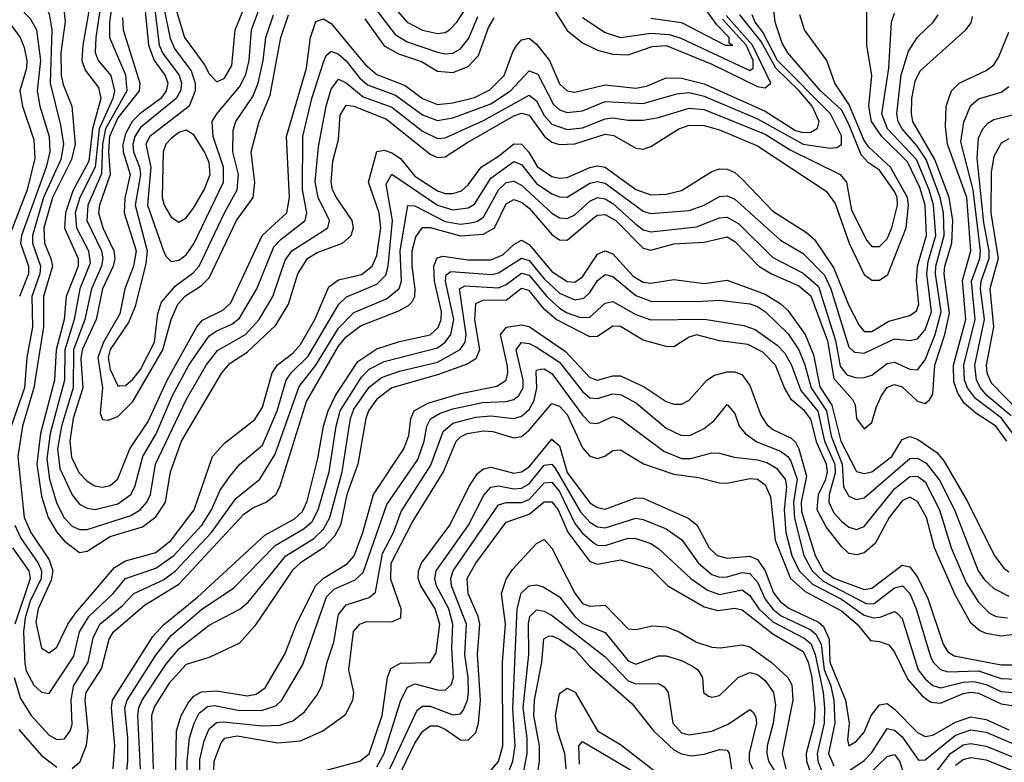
# Model space of a CAD drawing. Header units: inches. Extents: x 501365 to 657855, y 482276 to 547543.
# Tile 597 of 656: x 607173 to 609758, y 504167 to 506117. Entities that reach past the tile are written whole.
import ezdxf

# ---------------------------------------------------------------- set-up
doc = ezdxf.new("R2010")
doc.units = ezdxf.units.IN
doc.header["$MEASUREMENT"] = 0
doc.layers.add('A6500', color=7, linetype='Continuous')

msp = doc.modelspace()

# ---------------------------------------------------------------- linework, layer by layer
at = {"layer": 'A6500', "color": 5}
for points, elevation in [([(607170, 506237.7), (607231.3, 506171.3), (607250, 506131.7), (607256.7, 506090), (607252.8, 505950), (607280.1, 505840.1), (607287.8, 505790), (607280.2, 505750), (607235.1, 505650), (607206.1, 505550), (607205.9, 505530), (607227.1, 505470), (607225.7, 505450), (607204.2, 505390), (607206.2, 505310), (607191.7, 505230), (607185.1, 505150), (607150.3, 505050)], 3260), ([(607493.7, 506230), (607511.2, 506050), (607525.8, 506010), (607554.7, 505970), (607561.3, 505950), (607557.3, 505930), (607543, 505910), (607487.6, 505870), (607467.5, 505850), (607450, 505817.2), (607443.7, 505790), (607444.6, 505770), (607462.7, 505710), (607448.3, 505648.3), (607447, 505610), (607478.8, 505510), (607471.8, 505470), (607448.2, 505410), (607435.5, 505344.5), (607392.2, 505270), (607378.1, 505230), (607389.9, 505150.1), (607383.7, 505083.7), (607390, 505067), (607405, 505065), (607430, 505075.3), (607470, 505114.1), (607548.4, 505250), (607570.1, 505330), (607587.9, 505370), (607608, 505392), (607650, 505418.7), (607670, 505439.2), (607741.7, 505590), (607785.3, 505650), (607790.2, 505689.8), (607780.4, 505770), (607801.3, 505850), (607830, 505918.4), (607858.2, 506070), (607878.5, 506130)], 3420), ([(607516.8, 506230), (607539.2, 506050), (607548.4, 506028.4), (607591.4, 505971.4), (607597.3, 505950), (607594.9, 505930), (607583.8, 505910), (607490, 505834), (607475, 505810), (607469.3, 505790), (607471.2, 505770), (607487.5, 505730), (607489.5, 505710), (607475.6, 505630), (607507.6, 505510), (607503.6, 505476.4), (607476.1, 505363.9), (607458.3, 505321.7), (607410, 505251.1), (607405.2, 505230), (607410, 505198.2), (607430, 505155.6), (607435.2, 505155.2), (607450, 505156.1), (607470, 505172.6), (607490, 505198), (607526.3, 505270), (607534.9, 505345.1), (607545.1, 505374.9), (607581.5, 505418.5), (607627.8, 505452.2), (607643.7, 505470), (607710.4, 505610), (607743.8, 505670), (607747, 505710), (607732.6, 505770), (607733.1, 505826.9), (607740.4, 505850), (607785, 505915), (607798.9, 505950), (607812.2, 506010), (607819.1, 506070), (607839, 506130)], 3440), ([(608097.1, 506217.1), (608189.7, 506110), (608230, 506089.1), (608270, 506081), (608290, 506083.4), (608301.2, 506090), (608320.4, 506110), (608363.2, 506176.8)], 3460), ([(607389.9, 506189.9), (607372.1, 506070), (607370.9, 506030.9), (607378.7, 506010), (607411.7, 505970), (607421.8, 505930), (607417.5, 505910), (607381.3, 505830), (607370.6, 505729.4), (607330.3, 505650), (607318.5, 505610), (607322, 505570), (607353.5, 505510), (607357.5, 505477.5), (607330.8, 505410), (607315.6, 505330), (607291.2, 505250), (607290, 505170), (607252.2, 505030), (607243.6, 504963.6), (607250.4, 504910.4), (607268.9, 504848.9), (607288.5, 504810), (607310, 504787.4), (607330, 504778.6), (607350, 504778.3), (607464.8, 504815.2), (607488.9, 504830), (607506.1, 504850), (607515.8, 504870), (607529.1, 504950), (607610, 505118.5), (607662.2, 505210), (607691.6, 505248.4), (607765.2, 505290), (607801.6, 505330), (607837.5, 505390), (607870, 505485.9), (607886.7, 505510), (607981.3, 505570), (607986.1, 505590), (607956.2, 505650), (607948.8, 505691.2), (607956.9, 505783.1), (607977.7, 505890), (607990, 505934.4), (608010, 505960.7), (608030, 505951.3), (608074.2, 505914.2), (608150, 505887.3), (608230, 505824.6), (608270, 505805.1), (608290, 505806.7), (608390, 505852.4), (608510, 505918.6), (608530, 505903.8), (608550, 505865), (608570, 505843), (608610, 505828.2), (608650, 505833.2), (608710, 505856.8), (608730, 505859.1), (608770, 505852.9), (608810, 505853.2), (608850, 505860.5), (608930, 505885), (608970, 505881.2), (609130, 505816), (609195.5, 505775.5), (609326.9, 505710), (609343.6, 505690), (609357, 505617), (609397.1, 505537.1), (609410, 505521.3), (609430, 505521.7), (609450, 505541.7), (609463, 505570), (609477.2, 505630), (609476.7, 505650), (609470, 505666.1), (609430, 505722.1), (609401.3, 505741.2), (609382, 505762), (609350, 505842.7), (609330, 505880.5), (609275.7, 505930), (609189.6, 506030), (609174.9, 506054.9), (609156.4, 506110), (609151.7, 506150)], 3340), ([(607419.7, 506190), (607408, 506110), (607408.6, 506070), (607450, 505972.2), (607453.9, 505930), (607397.7, 505830), (607389.6, 505790), (607387.5, 505712.5), (607351.1, 505630), (607348.9, 505590), (607387.1, 505510), (607390.8, 505490), (607387.5, 505470), (607361.1, 505410), (607343.6, 505330), (607313.9, 505250), (607312.6, 505150), (607282.3, 505050), (607272, 504990), (607278.4, 504938.4), (607310, 504869.6), (607330, 504845.1), (607350, 504833.9), (607370.7, 504830.6), (607430, 504845.3), (607464, 504870), (607474.7, 504890), (607495.7, 504970), (607530.5, 505029.5), (607574.2, 505130), (607616.9, 505210), (607670, 505286.4), (607690, 505300), (607730, 505317.1), (607750, 505333.1), (607795.1, 505410), (607839.9, 505520.2), (607859, 505541), (607921.9, 505590), (607926.7, 505610), (607915.1, 505670), (607915.6, 505810), (607939.8, 505910), (607970, 506005.4), (607977.4, 506022.6), (607990, 506034.3), (608010, 506026.2), (608030, 506008.7), (608064.4, 505964.4), (608086.2, 505946.2), (608159, 505919), (608230, 505866.9), (608270, 505852.2), (608310, 505858.8), (608410, 505896.2), (608461.1, 505930), (608510, 505982.5), (608533.5, 505973.5), (608574.1, 505894.1), (608590, 505879.8), (608610, 505872.8), (608650, 505877.2), (608710, 505902.5), (608810, 505896.9), (608898.1, 505921.9), (608930, 505925.4), (608970, 505916.1), (609110, 505856.8), (609230, 505789.9), (609300.6, 505779.4), (609318.4, 505781.6), (609330.7, 505789.4), (609330, 505811.6), (609301.9, 505870), (609162, 506010), (609124.1, 506084.1), (609104.1, 506110), (609095.7, 506130)], 3360), ([(607285.6, 506170), (607292.2, 506112.2), (607280.8, 506030), (607281.9, 505970), (607286.7, 505946.7), (607309.4, 505890), (607318.4, 505790), (607308.9, 505750), (607258.3, 505650), (607235.6, 505570), (607237.3, 505530), (607254.7, 505490), (607258.5, 505470), (607235.2, 505390), (607234.8, 505310), (607209.7, 505150), (607179.5, 505050), (607167.8, 504970), (607184.1, 504810), (607201.9, 504770), (607250, 504699), (607259.6, 504670), (607255.1, 504644.9), (607220.7, 504570), (607215.2, 504535.2), (607230, 504466.8), (607250, 504454.2), (607270, 504469), (607299, 504530), (607320.3, 504559.7), (607421.9, 504678.1), (607450, 504695.6), (607530, 504717.5), (607570.2, 504750), (607630.8, 504830), (607678.5, 504970), (607710, 505005), (607790, 505066.7), (607810, 505099.1), (607835.6, 505190), (607849.5, 505210.5), (607890, 505241.4), (607910, 505264.2), (607947.4, 505330), (607984.2, 505415.7), (608010, 505433.7), (608070, 505448.2), (608098, 505470), (608110, 505497.6), (608121, 505570), (608116.5, 505610), (608088.3, 505690), (608110, 505770.6), (608130, 505773.9), (608150, 505767.4), (608172.1, 505752.1), (608210, 505706.2), (608270, 505667.3), (608290, 505660.9), (608310, 505660.2), (608332.3, 505667.7), (608350, 505683.5), (608384.3, 505730), (608430, 505758.5), (608470, 505790.7), (608490.1, 505790.1), (608509.4, 505769.4), (608531.5, 505731.5), (608570, 505705.4), (608590, 505701), (608610, 505702.9), (608670, 505728.6), (608690, 505732.9), (608710, 505730), (608790, 505670.9), (608830, 505656.7), (608870, 505659), (608910, 505668.2), (608990, 505718.7), (609010, 505725.3), (609030, 505724.3), (609050, 505715.3), (609070, 505697.9), (609150, 505613.8), (609238.3, 505558.3), (609259.8, 505539.8), (609310, 505464.5), (609350, 505366.1), (609375.8, 505315.8), (609390, 505298.6), (609410, 505298.2), (609454.9, 505325.1), (609510, 505340.6), (609527.7, 505352.3), (609533.1, 505370), (609527.1, 505430), (609529.7, 505470), (609553.7, 505550), (609550.1, 505629.9), (609535.9, 505675.9), (609504.1, 505744.1), (609436, 505810), (609409, 505850), (609402.6, 505890), (609410.4, 505970.4), (609397.2, 506050), (609396.9, 506163.1)], 3280), ([(607359, 506170), (607338.6, 506050), (607336.1, 506010), (607344.3, 505984.3), (607379.3, 505939.3), (607385.5, 505910), (607364.1, 505830), (607354.4, 505745.6), (607312.2, 505667.8), (607292.8, 505610), (607289.9, 505569.9), (607326.1, 505490), (607325.9, 505470), (607294.2, 505390), (607289.1, 505330), (607268.6, 505250), (607263.9, 505170), (607227.3, 505030), (607217.4, 504950), (607230, 504865.5), (607247.6, 504810), (607270, 504771.5), (607290, 504748), (607330, 504717.6), (607350, 504721.8), (607410, 504759.5), (607495, 504785), (607530, 504811.7), (607555, 504850), (607568.8, 504930), (607597.4, 505010), (607703.5, 505190), (607724.9, 505215.1), (607770, 505244.2), (607844.8, 505315.2), (607878.5, 505370), (607902.6, 505450), (607928.4, 505490), (607954, 505506), (608020.2, 505530), (608042.9, 505550), (608049.1, 505570), (608045.4, 505590), (608004.2, 505650), (607993.8, 505670), (607990.2, 505690), (607994.7, 505745.3), (608010, 505802), (608014.1, 505865.9), (608030, 505892.3), (608050, 505890), (608135.6, 505855.6), (608250, 505763.8), (608270, 505755.1), (608290, 505756.5), (608346.4, 505793.6), (608470, 505864.5), (608490, 505871.9), (608510, 505866.2), (608550.3, 505810.3), (608570, 505795.6), (608590, 505788.9), (608630, 505791.1), (608710, 505816), (608732.7, 505812.7), (608790, 505779.7), (608810, 505777.2), (608830, 505784), (608903.6, 505830), (608930, 505839.7), (608970, 505838.7), (609010, 505827.9), (609110, 505785.6), (609290, 505666.8), (609314.2, 505634.1), (609350.2, 505530.2), (609390, 505447.7), (609410, 505433.3), (609430, 505433), (609452, 505448), (609500.4, 505570), (609506.6, 505630), (609503.3, 505650), (609459.3, 505730), (609402.6, 505782.6), (609390, 505799.7), (609350, 505894.9), (609313.2, 505950), (609291.8, 506010), (609232.9, 506090), (609221.3, 506130)], 3320), ([(607547, 506170), (607567.3, 506067.3), (607579.8, 506039.8), (607622.8, 505982.8), (607633.3, 505950), (607633.3, 505930), (607617.4, 505890), (607514.4, 505810), (607504, 505790), (607516.9, 505730), (607508.2, 505630), (607550, 505510.2), (607556.1, 505496.1), (607570, 505482.2), (607590, 505485.5), (607610, 505499.7), (607630, 505528.3), (607707.8, 505690), (607707.9, 505730), (607681, 505810), (607677.9, 505850), (607689.9, 505870), (607750, 505940.8), (607766.6, 505973.4), (607774.7, 506010), (607781.1, 506090), (607803.3, 506150)], 3460), ([(607575.4, 506170), (607605, 506070), (607658.1, 505998.1), (607670, 505974.8), (607690, 505954), (607710, 505963.6), (607730, 505996.9), (607738.6, 506090), (607770.5, 506170)], 3480), ([(608830, 506120.6), (608910, 506109.6), (609024.7, 506050), (609045.1, 506050), (609035.1, 506055.1), (609035.6, 506070), (609003.3, 506103.3), (608945.2, 506185.2)], 3460), ([(607170, 506151), (607199.9, 506119.9), (607216.5, 506090), (607226.8, 506010), (607218.3, 505930), (607225.7, 505890), (607250.2, 505810), (607251.3, 505770), (607241.9, 505730), (607177, 505550), (607174.8, 505530), (607196.1, 505470), (607195.9, 505450), (607171.8, 505390)], 3240), ([(608097.5, 506157.5), (608158.4, 506078.4), (608190, 506058.8), (608270, 506031.3), (608290, 506026.9), (608310, 506029), (608330, 506040.4), (608351.7, 506068.3), (608375.1, 506124.9)], 3440), ([(608571.1, 506151), (608610, 506088.4), (608650, 506056.4), (608690, 506036.5), (608730, 506026), (608770, 506025), (608833.1, 506046.9), (608870, 506049.2), (608990, 506000.4), (609110, 505941.6), (609130, 505938.4), (609144.9, 505950), (609097, 506050), (609027.8, 506127.8)], 3420), ([(607157.7, 504390), (607174.5, 504334.5), (607202.8, 504290), (607250, 504238), (607270, 504226.7), (607290, 504228.7), (607305.2, 504250), (607310, 504266), (607308, 504330), (607313.5, 504366.5), (607352.6, 504430), (607365.8, 504494.2), (607382.9, 504530), (607441.9, 504578.1), (607472.5, 504610), (607550, 504646.3), (607582.1, 504670), (607676.4, 504770), (607739.9, 504860.1), (607803.1, 504910), (607843.8, 504976.2), (607906.5, 505153.5), (607950, 505210.1), (608010, 505306.8), (608050, 505348.1), (608135.8, 505384.2), (608168.8, 505411.2), (608174.9, 505430), (608171.8, 505510), (608191.4, 505628.6), (608210, 505628.5), (608290, 505587.3), (608330, 505580.2), (608356.9, 505583.1), (608372.8, 505587.2), (608390, 505598.6), (608430.1, 505669.9), (608450, 505689.5), (608470, 505692.9), (608490, 505682.3), (608570, 505608.6), (608590, 505596.2), (608610, 505595.3), (608630, 505604.4), (608670, 505640.2), (608690, 505650), (608710, 505646.5), (608730, 505634.7), (608790, 505580.2), (608810, 505565.5), (608830, 505560.2), (608950, 505572.7), (609010, 505596.2), (609030, 505598.7), (609060.7, 505580.7), (609150, 505492.2), (609230, 505451.2), (609270, 505416.7), (609314.7, 505274.7), (609327.2, 505207.2), (609344.4, 505184.4), (609370, 505176.6), (609390, 505177.3), (609410, 505183.5), (609450, 505214.1), (609470, 505217.4), (609510, 505199.3), (609530, 505197.5), (609550, 505224), (609576.6, 505290), (609591.8, 505350), (609577.3, 505450), (609577.9, 505470), (609600.1, 505550), (609598.2, 505610), (609589.4, 505650), (609552.4, 505750), (609530, 505784.3), (609489.6, 505830), (609479.1, 505850), (609475.5, 505870), (609487.5, 505972.5), (609506, 506034), (609530, 506070.8), (609571.1, 506110), (609584.3, 506130)], 3240), ([(607160, 504790), (607175.3, 504755.3), (607221, 504690), (607229.6, 504670), (607228.9, 504650), (607200.5, 504590), (607186.6, 504546.6), (607182.6, 504510), (607186, 504426), (607190, 504406.9), (607210, 504369.2), (607230, 504351.1), (607250, 504347.5), (607314.5, 504445.5), (607329.4, 504510), (607353.7, 504550), (607418.2, 504610), (607450.6, 504649.4), (607530, 504676.4), (607577.7, 504710), (607650.6, 504790), (607675.9, 504830), (607698.7, 504881.3), (607723.3, 504916.7), (607750.8, 504950), (607810, 504999.5), (607848.9, 505090), (607872.2, 505170), (607885.8, 505190), (607930, 505233.4), (608010.4, 505369.6), (608031, 505389), (608110, 505422.1), (608134.3, 505445.7), (608140.4, 505470), (608151.3, 505590), (608134.9, 505685.1), (608150, 505711), (608270, 505629.5), (608310, 505617.6), (608350, 505622.5), (608367.1, 505632.9), (608410, 505700.7), (608470, 505744.6), (608490, 505736.8), (608530, 505686.9), (608570, 505659.9), (608590, 505651.9), (608610, 505651.2), (608670, 505687.8), (608690, 505692.4), (608710, 505688), (608810, 505614.2), (608830, 505608.3), (608930, 505616.1), (608969.9, 505630), (609010, 505652.4), (609030, 505654.4), (609050, 505645.3), (609170, 505538.4), (609230, 505502.6), (609285.7, 505445.7), (609302.6, 505410), (609350, 505256.6), (609364.3, 505244.3), (609390, 505241.7), (609470, 505278.8), (609510, 505274.8), (609530, 505279.1), (609550, 505302.2), (609566.6, 505350), (609554.2, 505450), (609557.9, 505482.1), (609577.9, 505550), (609572.1, 505630), (609560.4, 505670), (609527.1, 505750), (609450.9, 505830), (609436.2, 505870), (609454.3, 505990), (609461.4, 506110), (609470, 506134.2)], 3260), ([(607442.3, 506122.3), (607444.4, 506090), (607488.3, 505950), (607485.9, 505930), (607430, 505859.5), (607408, 505810), (607405.5, 505770), (607410.5, 505710), (607382.4, 505630), (607379.8, 505610), (607390.7, 505570), (607419.6, 505510), (607422.2, 505490), (607418.1, 505470), (607390.4, 505410), (607373.3, 505330), (607336.6, 505250), (607333.2, 505226.8), (607338.3, 505150), (607313.3, 505070), (607304.3, 505010), (607308.2, 504968.2), (607327.9, 504927.9), (607350, 504904.9), (607370, 504892.9), (607390, 504889.1), (607410, 504894.2), (607430, 504911.3), (607462, 504990), (607510, 505061.9), (607559.4, 505170), (607637.8, 505310), (607652.5, 505327.5), (607706.2, 505353.8), (607726.9, 505373.1), (607809.5, 505550), (607874.4, 505610), (607880.8, 505650), (607873.4, 505810), (607926, 505990), (607936.4, 506070), (607950, 506112.3), (607970, 506119.1), (607990, 506107), (608079.6, 505999.6), (608110, 505973.2), (608184.5, 505944.5), (608230, 505909.6), (608270, 505894.3), (608310, 505898.7), (608367, 505913), (608407.4, 505932.6), (608445.1, 505970), (608467.7, 506032.3), (608478.3, 506050), (608490, 506063.7), (608510, 506068), (608530, 506052.5), (608563.3, 506010), (608590, 505948.7), (608610, 505929.7), (608630, 505926.8), (608710, 505946.1), (608790, 505936.8), (608818, 505942), (608870, 505963.9), (608910, 505963.5), (608970, 505948.3), (609130, 505876.5), (609210, 505826), (609230, 505820.5), (609250, 505821.3), (609267.7, 505832.3), (609271.7, 505850), (609253.3, 505890), (609219.5, 505930), (609158.2, 505990), (609119.4, 506059.4), (609063.7, 506130)], 3380), ([(607310, 504150.5), (607331.3, 504168.7), (607348, 504212), (607352.3, 504250), (607344.5, 504330), (607347.2, 504350), (607387.6, 504412.4), (607407.3, 504490), (607418.6, 504510), (607500.4, 504579.6), (607590, 504634.3), (607761.3, 504818.7), (607785, 504835), (607819.7, 504850), (607845.3, 504870), (607855.6, 504890), (607925.8, 505114.2), (608010, 505260.1), (608030, 505284.6), (608067.3, 505312.7), (608167.9, 505352.1), (608193.9, 505366.1), (608203.5, 505376.5), (608209.8, 505390.2), (608210.8, 505409.2), (608203, 505470), (608202.9, 505510), (608213, 505547), (608230, 505571.4), (608250, 505571.2), (608330, 505549.6), (608390, 505554.1), (608418.9, 505570), (608450, 505633.2), (608470, 505644.4), (608490, 505637.5), (608510, 505622.1), (608570, 505552.8), (608590, 505539), (608610, 505538.2), (608681.7, 505598.3), (608690, 505603.8), (608710, 505605.4), (608737.8, 505590), (608810, 505517.1), (608830, 505512), (608890, 505528), (608970, 505532.8), (609030, 505547.1), (609050, 505534.4), (609113.2, 505470), (609146.9, 505450), (609218.2, 505418.2), (609250, 505391.4), (609293.7, 505273.7), (609310, 505175.1), (609359.6, 505119.6), (609366, 505106), (609370, 505069.3), (609390, 505042.2), (609410, 505059.3), (609421.1, 505098.9), (609435.7, 505130), (609450, 505151), (609463.1, 505156.9), (609470, 505159.4), (609490, 505152.8), (609530, 505115.4), (609550, 505109.4), (609561.5, 505118.5), (609570, 505134), (609575.5, 505210), (609601.5, 505290), (609613.6, 505346.4), (609599.9, 505450), (609601.6, 505470), (609620.3, 505530), (609622.4, 505590), (609613.1, 505650), (609575.5, 505750), (609518, 505850), (609514.1, 505870), (609515.3, 505910), (609524.2, 505955.7), (609537.4, 505982.6), (609657.2, 506090), (609671.1, 506108.9), (609674.6, 506125.5)], 3220), ([(608079, 506119), (608130, 506048.6), (608166.9, 506026.9), (608227.3, 506007.3), (608270, 505982), (608310, 505978.3), (608350, 505993.8), (608377, 506023), (608403.7, 506096.3), (608418.5, 506121.5)], 3420), ([(608650, 506122.9), (608710, 506083.2), (608750.3, 506070.3), (608830, 506081.4), (608878.3, 506078.3), (608908.4, 506068.4), (609090, 505983.9), (609098.9, 505990), (609098.8, 506010), (609079.9, 506050), (609018, 506118)], 3440), ([(607150, 506102.1), (607173.4, 506070), (607184.1, 506044.1), (607191.2, 506010), (607190.2, 505990), (607173.2, 505930), (607180.2, 505890), (607210, 505801.3), (607212.1, 505752.1), (607191.8, 505670), (607146.2, 505550)], 3220), ([(609764.2, 505010), (609735.8, 505050), (609683.3, 505083.3), (609652.7, 505110), (609635.9, 505135.9), (609625.6, 505165.6), (609624.9, 505210), (609656.8, 505330), (609648.1, 505431.9), (609670.4, 505510), (609659.1, 505650), (609608.4, 505790), (609603.3, 505836.7), (609605.6, 505890), (609618.9, 505930), (609639.1, 505950), (609710, 505983.3), (609730, 505998.3), (609742.4, 506017.6), (609770, 506084.2)], 3180), ([(609780.5, 505030), (609750.5, 505070.5), (609681.9, 505121.9), (609661.4, 505150), (609653.5, 505170), (609651.8, 505210), (609681.2, 505330), (609672.2, 505430), (609693.8, 505490), (609695.4, 505510), (609676.2, 505670), (609643.7, 505796.3), (609651.7, 505848.2), (609668.9, 505891.1), (609690.5, 505909.5), (609750, 505926.4), (609770, 505941.9)], 3160), ([(609776.3, 505076.3), (609712.4, 505130), (609695.7, 505150), (609685.2, 505170), (609680.2, 505210), (609705.8, 505330), (609695.2, 505410), (609697.3, 505430), (609718.3, 505490), (609718.4, 505510), (609703.8, 505583.8), (609686.8, 505753.2), (609690, 505805.8), (609701.3, 505830), (609714.5, 505845.5), (609730, 505854.6), (609790, 505870.1)], 3140), ([(609770, 505804.3), (609750, 505793), (609730, 505757.8), (609723.8, 505716.2), (609722.1, 505610), (609742.2, 505490), (609719.7, 505410), (609729.6, 505310.4), (609710.1, 505210), (609712.2, 505190), (609723.7, 505163.7), (609795.2, 505090)], 3120), ([(607418.1, 504150), (607422.8, 504210), (607413.7, 504310), (607416.4, 504330), (607522.3, 504497.7), (607550, 504528.3), (607639.2, 504600.8), (607816.3, 504763.7), (607893.9, 504806.1), (607914.9, 504825.1), (607927.1, 504852.9), (607955, 504965), (607970.3, 505050), (607982.8, 505090), (608001.8, 505130), (608060.6, 505219.4), (608110, 505252.7), (608170, 505271.7), (608250, 505289.4), (608271.4, 505308.6), (608279.4, 505330), (608280.4, 505350), (608261.6, 505430), (608259.9, 505470), (608268.8, 505491.2), (608284, 505496), (608350, 505486.4), (608410, 505486.7), (608440.9, 505499.1), (608470, 505526.8), (608490, 505538), (608510, 505526.7), (608570, 505455.6), (608610, 505429.4), (608630, 505428.1), (608650, 505441.3), (608690, 505500.9), (608710, 505509.8), (608730, 505502.4), (608783.8, 505443.8), (608810, 505427.9), (608830, 505424.7), (608890, 505434.9), (608970, 505423.8), (609030, 505433.3), (609130, 505396.5), (609171.9, 505370), (609190, 505352.4), (609235.1, 505290), (609256.5, 505236.5), (609273.3, 505153.3), (609305, 505105), (609329.1, 505010), (609370, 504930.4), (609390, 504925.4), (609410, 504929.8), (609462.4, 504970), (609490, 505014.3), (609510, 505022.4), (609530, 505015.1), (609580.7, 504980.7), (609599, 504959), (609662.1, 504850), (609731, 504711), (609756.8, 504676.9), (609770, 504667.3)], 3180), ([(607451.9, 504128.1), (607456.3, 504170), (607456.3, 504230), (607448.4, 504310), (607455, 504330), (607530, 504447.9), (607570, 504500.3), (607650, 504567.9), (607734.6, 504625.4), (607843.4, 504736.6), (607919.4, 504780.6), (607940.4, 504799.6), (607956.5, 504830), (607985, 504930), (608003.6, 505050), (608014.2, 505090), (608070, 505178.6), (608090, 505199), (608130, 505219.6), (608270, 505255.3), (608290.1, 505269.9), (608304.9, 505290), (608312.1, 505330), (608290.6, 505430), (608292.8, 505447.2), (608304.7, 505455.3), (608411.9, 505448.1), (608430, 505452.1), (608490, 505490.7), (608510, 505484.5), (608550, 505436.4), (608590, 505398.4), (608630, 505380.9), (608654.2, 505385.8), (608670, 505400.8), (608690, 505432.1), (608710, 505447.5), (608730, 505442.9), (608790, 505392.3), (608830, 505378.1), (608950, 505376.6), (609010, 505380.7), (609090, 505370.7), (609110, 505363.7), (609131, 505350), (609190, 505292), (609218.6, 505250), (609233.6, 505213.6), (609250.9, 505150), (609290.7, 505090), (609303, 505023), (609331.8, 504950), (609335.5, 504890), (609350, 504865.9), (609370, 504857.4), (609390, 504861.5), (609510, 504964.4), (609530, 504966), (609552.7, 504952.7), (609587.5, 504907.5), (609627.1, 504830), (609689.6, 504670), (609706.1, 504646.1), (609730, 504623.7), (609770, 504603.6)], 3160), ([(607490, 504150), (607482.9, 504290), (607485.1, 504310), (607494.1, 504330), (607556.2, 504423.8), (607590, 504465), (607670, 504527.3), (607751, 504569), (607772.1, 504587.9), (607871, 504709), (607945.1, 504754.9), (607970, 504779.2), (607986.9, 504810), (608019.4, 504930), (608040.9, 505070), (608050, 505093.9), (608090, 505151.6), (608122.7, 505177.3), (608170, 505194.2), (608270, 505218), (608329.3, 505250.7), (608342.1, 505270), (608345.1, 505290), (608327.8, 505410), (608341.6, 505418.4), (608430, 505412.7), (608450, 505421.5), (608490, 505451.6), (608510, 505445.9), (608556.3, 505390), (608590, 505359.8), (608610, 505347.5), (608644.9, 505335.1), (608670, 505335.8), (608710, 505372.2), (608730, 505377.1), (608790, 505342.6), (608830, 505328.5), (608970.3, 505330.3), (609073.8, 505313.8), (609103.7, 505303.7), (609161.9, 505261.9), (609181.6, 505241.6), (609199.3, 505210), (609223.5, 505143.5), (609268.6, 505088.6), (609286, 505010), (609312.5, 504950), (609313.7, 504926.3), (609298, 504870), (609297.2, 504850), (609310, 504821.7), (609330, 504800.2), (609350, 504784.8), (609370, 504778), (609390, 504786.4), (609470, 504884.8), (609510, 504917.4), (609530, 504918.4), (609550, 504903), (609588.1, 504830), (609618.4, 504730), (609658.2, 504638.2), (609690, 504587.2), (609718.6, 504558.6), (609736.5, 504550), (609766.1, 504546.1)], 3140), ([(609810, 504505.9), (609750, 504498.4), (609710, 504504.8), (609692.8, 504512.8), (609670, 504532), (609630, 504604.8), (609574.9, 504730), (609553.5, 504810), (609530, 504852.2), (609510, 504862.8), (609490, 504853.4), (609456, 504810), (609418.6, 504741.4), (609390, 504717), (609370, 504712.1), (609350, 504715.4), (609330, 504733.2), (609290, 504785.6), (609266.9, 504830), (609269.9, 504870), (609288.9, 504910), (609293.5, 504930), (609290.8, 504950), (609265.8, 505005.8), (609250, 505068.4), (609232.9, 505090), (609198.8, 505118.8), (609181.1, 505150), (609157.2, 505210), (609123.8, 505243.8), (609084.1, 505264.1), (609010, 505274.1), (608950, 505289), (608930, 505283.6), (608890, 505258.3), (608870, 505258.8), (608810, 505275.8), (608750, 505311.6), (608730, 505312.2), (608690, 505285.1), (608670, 505284.3), (608581.1, 505330), (608550, 505357), (608510, 505405.6), (608490, 505410.7), (608450, 505379.8), (608390, 505380.8), (608369, 505371), (608366.9, 505330), (608380.1, 505250), (608370, 505226.7), (608347.2, 505212.8), (608270, 505184.3), (608150.1, 505149.9), (608110, 505120.7), (608088.8, 505090), (608081.1, 505070), (608060, 504950), (608031.8, 504870), (608015.3, 504790), (607999.1, 504760.9), (607970, 504730.5), (607910, 504690.8), (607888.9, 504671.1), (607790, 504525.3), (607750, 504479.9), (607670, 504441.9), (607610, 504423.7), (607565.2, 504374.8), (607526.4, 504313.6), (607518.4, 504290), (607523.3, 504150)], 3120), ([(607581.9, 504110), (607583.9, 504250), (607596.9, 504290), (607615.9, 504324.1), (607630, 504341), (607650, 504352.3), (607690, 504354.5), (607770, 504341.9), (607793.9, 504346.1), (607817.5, 504362.5), (607868.8, 504451.2), (607899.4, 504530), (607949.1, 504630), (607970, 504650.9), (608032.1, 504687.9), (608050.7, 504709.3), (608073.4, 504770), (608101.7, 504870), (608181.3, 504990), (608194.6, 505025.4), (608199.3, 505070), (608208.1, 505090), (608244.6, 505110), (608330, 505135.3), (608425.7, 505154.3), (608449.6, 505170), (608454.5, 505190), (608453, 505207), (608435.3, 505290), (608450.4, 505309.6), (608490, 505315.8), (608510, 505310.9), (608605.3, 505245.3), (608670, 505177.8), (608690, 505170.6), (608730, 505181.7), (608750, 505181.5), (608812.5, 505152.5), (608870, 505114.3), (608890, 505107.1), (608910, 505107.6), (608930, 505117.9), (608976.4, 505170), (608996.6, 505183.4), (609030, 505192.4), (609050, 505192.3), (609070, 505184.2), (609090, 505156.4), (609118.9, 505078.9), (609134, 505054), (609150, 505040.9), (609198.2, 505018.2), (609210, 505007.7), (609218.6, 504990), (609238.3, 504918.3), (609224.3, 504850), (609225.1, 504825.1), (609261.5, 504710), (609282.8, 504670), (609310, 504650.2), (609390, 504620.3), (609410, 504624), (609490, 504684.8), (609510, 504680.6), (609530, 504653.5), (609557.1, 504597.1), (609597.2, 504477.2), (609610, 504457.4), (609626.3, 504446.3), (609750, 504422.5), (609790, 504422.9)], 3080), ([(607613.4, 504090), (607611.9, 504170), (607618.3, 504230), (607630.4, 504270), (607644.2, 504295.8), (607666.1, 504313.9), (607683.7, 504316.3), (607750, 504303.3), (607810, 504303.7), (607844.7, 504315.3), (607860.5, 504330), (607916.3, 504423.7), (607978.6, 504601.4), (607998.4, 504621.6), (608053.8, 504646.2), (608074.6, 504665.4), (608136.2, 504843.8), (608217.6, 504962.4), (608234.6, 505010), (608242, 505050), (608251.4, 505068.6), (608276.3, 505083.7), (608310, 505095.3), (608388.2, 505111.8), (608450, 505114.4), (608470, 505119.9), (608483.4, 505130), (608494.2, 505150), (608494.6, 505170), (608476.3, 505250), (608490, 505269.7), (608510, 505267.1), (608530, 505257), (608590, 505217.4), (608650, 505140.2), (608670, 505124.1), (608690, 505122.2), (608730, 505134.5), (608751.9, 505131.9), (608792.5, 505110), (608870, 505044.7), (608910, 505025.5), (608933.7, 505026.3), (608970, 505043.6), (608995.8, 505064.2), (609030, 505106.7), (609050, 505083.1), (609061.6, 505050), (609077.4, 505030), (609108.5, 505008.5), (609170, 504984.1), (609189.9, 504969.9), (609197.5, 504957.5), (609213.8, 504910), (609204.5, 504850), (609206.8, 504806.8), (609231.2, 504710), (609253, 504670), (609282.4, 504642.4), (609396.9, 504583.1), (609416.4, 504583.6), (609470, 504625.5), (609491, 504630), (609510, 504610.6), (609526.5, 504570), (609564.4, 504444.4), (609571.3, 504430), (609590.6, 504410.6), (609610, 504404.9), (609690, 504407), (609750, 504387.4), (609790, 504385.1)], 3060), ([(607646.2, 504090), (607645.9, 504174.1), (607656.9, 504223.1), (607670, 504255.2), (607688.9, 504271.1), (607706.6, 504273.4), (607810, 504263), (607855.4, 504264.6), (607890, 504276), (607920.2, 504299.8), (607954.8, 504345.2), (607966.8, 504370), (607979.8, 504430), (607997.3, 504482.7), (608010, 504555.5), (608030, 504580.2), (608090, 504599.9), (608106.5, 504613.5), (608124.8, 504715.2), (608154.2, 504770), (608174.3, 504825.7), (608252.4, 504947.6), (608284.4, 505035.6), (608310, 505057.9), (608370, 505073.2), (608410, 505076.5), (608470, 505069.6), (608490, 505076.2), (608510, 505093.7), (608523.1, 505116.9), (608530.4, 505150.4), (608528.4, 505191.6), (608530, 505196.3), (608540.5, 505199.5), (608550, 505200.2), (608570, 505188), (608650, 505078.1), (608670, 505058), (608690, 505056.7), (608730, 505074.8), (608750, 505068.5), (608864.3, 504984.3), (608910, 504964.4), (608934.9, 504965.1), (608990, 504979.2), (609010, 504978.7), (609048.2, 504968.2), (609110, 504961.6), (609134.2, 504954.2), (609159.4, 504939.4), (609182.4, 504910), (609185.7, 504890), (609179.6, 504830), (609184.3, 504770), (609200.1, 504710), (609219.5, 504670), (609254.7, 504634.7), (609330, 504595.2), (609390, 504553.7), (609414.1, 504545.9), (609432.2, 504547.8), (609470, 504562.9), (609477.7, 504557.7), (609490, 504544.6), (609532, 504410), (609550, 504385.9), (609570, 504368.8), (609590, 504362.2), (609650, 504377.6), (609679.2, 504379.2), (609710, 504371.6), (609750, 504352.6), (609790, 504349)], 3040), ([(607679.6, 504070), (607683, 504170), (607701.6, 504218.4), (607711.1, 504230), (607743.3, 504236.7), (607850, 504218.4), (607910, 504223.5), (607968.7, 504250), (608027.9, 504292.1), (608047.6, 504330), (608049.9, 504350), (608037, 504410), (608049.3, 504510.7), (608066, 504530), (608083.5, 504536.5), (608150, 504536.1), (608173.3, 504546.7), (608174.1, 504570), (608146.8, 504646.8), (608148.3, 504690), (608203.2, 504796.9), (608285.3, 504930), (608318.9, 505010), (608330, 505021.6), (608347.5, 505030), (608390, 505037), (608415.3, 505035.3), (608470, 505018.9), (608490, 505022.9), (608510, 505039.5), (608570, 505109.4), (608590, 505102.3), (608610, 505080.2), (608650, 504993), (608670, 504970.9), (608690, 504965.1), (608708.8, 504971.2), (608730, 504986), (608750, 504987.1), (608810.3, 504950.3), (608890, 504923.3), (608955, 504915), (609010, 504900.8), (609030, 504900.2), (609090, 504912.1), (609110, 504910.1), (609130, 504895.3), (609144.3, 504864.3), (609156.4, 504750), (609196.8, 504650), (609235.2, 504615.2), (609330, 504564.9), (609371.8, 504530), (609406.5, 504486.5), (609430, 504484.4), (609455.1, 504475.1), (609470, 504456.6), (609504.3, 504384.3), (609541.8, 504341.8), (609565.3, 504325.3), (609590, 504322.6), (609650, 504347.5), (609670, 504351.2), (609690, 504348.6), (609750, 504320.3), (609790, 504314.6)], 3020), ([(607910, 504128.3), (608065.5, 504170), (608090, 504189.5), (608124.7, 504290), (608138.6, 504390), (608146.7, 504413.3), (608172.4, 504427.6), (608250, 504428.9), (608265.9, 504454.1), (608275.5, 504530), (608263.6, 504570), (608225.8, 504630), (608219, 504650), (608219.3, 504670), (608227.7, 504690), (608301.9, 504790), (608352.2, 504890), (608374.7, 504925.3), (608390, 504937.7), (608410, 504941.7), (608470, 504926.5), (608490, 504929.6), (608510, 504942.6), (608570, 505015.5), (608590, 504998.3), (608610, 504928.2), (608670, 504848.2), (608690, 504835.9), (608710, 504831.9), (608790, 504861), (608810, 504860.7), (608927.6, 504807.6), (608950.2, 504790.2), (608983, 504730), (609004.2, 504710), (609030, 504703.3), (609090, 504708.1), (609110, 504699.1), (609129.9, 504669.9), (609151.8, 504611.8), (609169.1, 504589.1), (609192, 504572), (609270, 504535), (609283.3, 504523.3), (609297.9, 504490), (609300.1, 504430), (609340.7, 504330), (609350.6, 504270), (609346, 504226), (609350, 504210.4), (609370, 504222.3), (609390, 504246.5), (609408.2, 504290), (609430, 504318.1), (609450, 504321.6), (609470, 504306.9), (609530, 504244.8), (609550, 504235.1), (609570, 504237.9), (609630, 504272.8), (609670, 504286.7), (609710, 504279.3), (609770, 504252.2)], 2980), ([(608110, 504155.5), (608129.2, 504190), (608172.6, 504327.4), (608190, 504363.6), (608210, 504373.1), (608270, 504357.4), (608290, 504356.3), (608305.6, 504370), (608311.3, 504390), (608307.2, 504467.2), (608310.3, 504530), (608299.2, 504570), (608267.1, 504630), (608262.2, 504650), (608266, 504670), (608350.7, 504790), (608391.5, 504868.5), (608410, 504889.4), (608430, 504893.2), (608470, 504885.2), (608490, 504887.1), (608510, 504898.3), (608550, 504947.6), (608570, 504950.1), (608578.9, 504938.9), (608644.9, 504824.9), (608670, 504797.3), (608690, 504785.7), (608710, 504782.4), (608790, 504807.9), (608810, 504804.1), (608870, 504779.8), (608911.3, 504751.3), (608954.7, 504690), (608990, 504660.3), (609010, 504652.7), (609030, 504653.6), (609070, 504665.3), (609090, 504662.9), (609110, 504640.2), (609130, 504595.4), (609150, 504568.8), (609171.9, 504551.9), (609250, 504514.5), (609263.2, 504503.2), (609277.1, 504477.1), (609284.9, 504410), (609301.2, 504370), (609310.4, 504330), (609312.5, 504270), (609296.3, 504190), (609310, 504158.1)], 2960), ([(608144.5, 504150), (608215.9, 504304.1), (608230, 504314.3), (608250, 504314.1), (608310, 504291.5), (608330, 504294.6), (608337.2, 504302.8), (608348.5, 504330), (608351.3, 504350), (608350.4, 504390), (608341.5, 504450), (608345.5, 504530), (608306.7, 504630), (608304.7, 504650), (608310.6, 504670), (608430, 504842.8), (608450, 504849), (608490, 504849.3), (608510, 504857.2), (608550, 504900.9), (608570, 504902.3), (608590, 504878.4), (608630, 504793.7), (608650, 504768.6), (608681.7, 504741.7), (608690, 504737), (608710, 504736.4), (608770, 504755.8), (608790, 504754.6), (608830, 504741.2), (608850, 504728.7), (608934.4, 504650), (608978.9, 504618.9), (609010, 504607.8), (609070, 504619.6), (609090, 504605.1), (609113.3, 504570), (609150, 504535.4), (609232.7, 504492.7), (609250, 504479.2), (609261.1, 504450), (609282.1, 504350), (609286.1, 504310), (609284.6, 504270), (609266.6, 504190), (609268.2, 504170), (609290, 504114.5)], 2940), ([(608155.5, 504104.4), (608210, 504216.9), (608230, 504247.5), (608250, 504263.1), (608270, 504262.9), (608290, 504254), (608330, 504226.3), (608350, 504225.5), (608370, 504245.4), (608377.3, 504270), (608382.8, 504330), (608374.9, 504450), (608381, 504530), (608376.8, 504550), (608350.4, 504610), (608347.3, 504650), (608370, 504690), (608450, 504797.7), (608510, 504818.7), (608550, 504851), (608570, 504850.8), (608586.5, 504830), (608611.7, 504771.7), (608670, 504694.3), (608690, 504687.3), (608750, 504698.3), (608830, 504675), (608874.4, 504630), (608970, 504574.8), (609005.5, 504565.6), (609050, 504571.5), (609070, 504566.9), (609150, 504504.3), (609230, 504457.7), (609243.1, 504430), (609252.8, 504390), (609260.7, 504310), (609258.4, 504270), (609237.6, 504190), (609238.3, 504170), (609288.6, 504028.6)], 2920), ([(608410, 504145.7), (608430, 504169.1), (608441.4, 504210), (608440.2, 504430), (608448.3, 504530), (608437.9, 504610), (608450, 504647.7), (608466.7, 504673.3), (608530, 504741.9), (608550, 504751.7), (608570, 504729.6), (608630, 504611.5), (608650, 504584.1), (608670, 504577.3), (608710, 504579.4), (608770, 504517.7), (608790, 504515.9), (608834.5, 504525.5), (608870, 504523), (608904.2, 504510), (608950, 504482.4), (608990, 504469.5), (609012.3, 504467.7), (609070, 504475.3), (609090, 504470.3), (609145.9, 504430), (609189.4, 504390), (609200.2, 504370), (609202.9, 504330), (609174.7, 504190), (609184.5, 504150)], 2880), ([(607153.6, 504730), (607196.4, 504670), (607200.2, 504650), (607159.7, 504530)], 3240), ([(608456.8, 504143.2), (608467.5, 504170), (608473.4, 504210), (608467.5, 504307.5), (608479.1, 504570), (608489.1, 504610.9), (608510, 504630.5), (608530, 504632.8), (608547.4, 504627.4), (608590, 504601.8), (608629.8, 504550), (608650, 504531.3), (608710, 504507.9), (608770, 504433.2), (608790, 504424.9), (608850, 504446.5), (608870, 504446.9), (608910, 504434.4), (608939.3, 504419.3), (608953.4, 504410), (608965.7, 504390), (608968.4, 504350), (608980.9, 504340.9), (608990, 504337.7), (609010, 504342.2), (609059.5, 504390), (609090, 504402.4), (609110, 504397.2), (609130, 504381.6), (609152.1, 504350), (609157.2, 504317.2), (609151.1, 504270), (609134.9, 504210), (609134.5, 504190), (609139, 504170), (609175.8, 504110)], 2860), ([(608495.9, 504144.1), (608505, 504190), (608505, 504230), (608494.9, 504310), (608509.8, 504450), (608508.2, 504531.8), (608511.8, 504550), (608530, 504567.4), (608550, 504563.6), (608571.4, 504551.4), (608710, 504444.3), (608770, 504381.3), (608790, 504373.2), (608850, 504374.2), (608864.9, 504364.9), (608875, 504350), (608887.5, 504270), (608910, 504244.3), (608930, 504238.7), (608990, 504248.5), (609032.6, 504267.4), (609090, 504305.3), (609098.2, 504298.2), (609105.7, 504285.7), (609107.1, 504270), (609088.1, 504190), (609088.4, 504170), (609096.4, 504150)], 2840), ([(608531.3, 504130), (608537.8, 504170), (608537.6, 504210), (608522.6, 504290), (608524, 504330), (608543.2, 504430), (608548.7, 504491.3), (608561.5, 504498.5), (608570, 504499.2), (608590, 504490), (608630, 504463), (608670, 504418.9), (608780.6, 504320.6), (608836.9, 504250), (608890, 504199.7), (608910, 504189.2), (608935.9, 504184.1), (608970, 504188.1), (609010, 504200.4), (609030, 504198.9), (609035.7, 504190), (609041.8, 504150)], 2820), ([(608607.7, 504150), (608604, 504190), (608584.9, 504250), (608579.6, 504290), (608590, 504348), (608610, 504361.5), (608630.9, 504350.9), (608690, 504249.4), (608750, 504213.7), (608870, 504121.3)], 2780), ([(607170, 504252.9), (607230, 504185.1), (607270, 504154.6)], 3220), ([(609350, 504144.7), (609390, 504172), (609410, 504192.7), (609450, 504255.5), (609470, 504251.4), (609490, 504233.5), (609532.3, 504172.3), (609550, 504173.2), (609630, 504238.1), (609670, 504252.3), (609710, 504246.2), (609790, 504211.8), (609810, 504211.2), (609830, 504217.7), (609890, 504253.2), (609930, 504263.4), (609950, 504258), (609990, 504229.8), (610000, 504225.8)], 2960), ([(608642.5, 504162.5), (608640.9, 504210), (608650, 504221.4), (608795.8, 504135.8)], 2760), ([(609550, 504103.9), (609616.5, 504190), (609650, 504212.6), (609670, 504216.2), (609710, 504209.7), (609790, 504176.7), (609810, 504174.2), (609830, 504179), (609910, 504218.7), (609936.5, 504216.5), (609990, 504179.7), (610000, 504176.9)], 2940), ([(609350, 504085.1), (609450, 504182.4), (609470, 504187.7), (609482.6, 504170), (609495.5, 504130)], 2940), ([(609630, 504159.1), (609650, 504174), (609670, 504179.3), (609710, 504173.5), (609790, 504141.4)], 2920)]:
    msp.add_lwpolyline(points, dxfattribs=dict(at, elevation=elevation))
at = {"layer": 'A6500', "color": 5, "elevation": 3480}
msp.add_lwpolyline([(607610, 505826.7), (607590, 505820.9), (607570, 505804.9), (607556.3, 505790), (607549.1, 505770), (607546.6, 505650), (607552.1, 505630), (607570, 505598.4), (607590, 505585.1), (607610, 505596.4), (607630, 505623.7), (607657, 505670), (607672.9, 505710), (607670, 505741.7), (607657.8, 505770), (607630, 505814.2)], close=True, dxfattribs=at)

doc.saveas('drawing.dxf')
